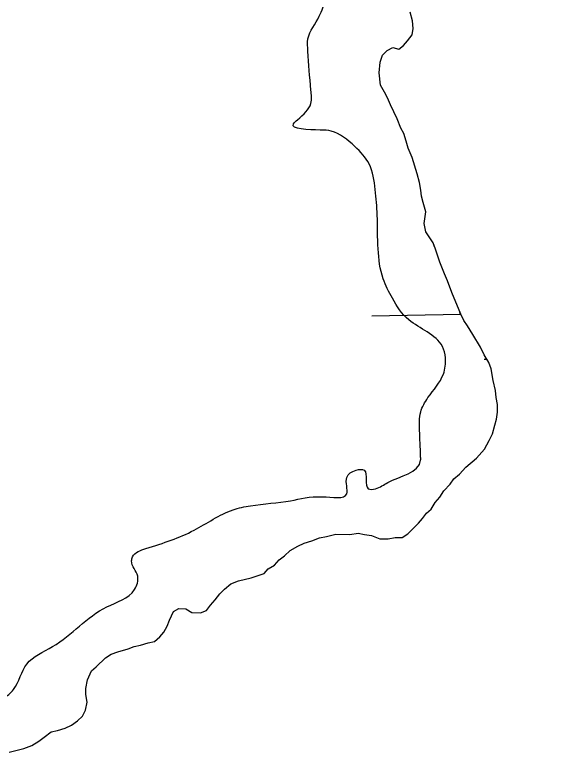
# Model space of a CAD drawing. Extents: x 3855477 to 3893699, y 299188 to 325115.
# Drawn here: x 3891139.9 to 3891327.7, y 306072.8 to 306323.4 of the extents above; entities that cross this region are included whole.
import ezdxf

# ---------------------------------------------------------------- set-up
doc = ezdxf.new("R2010")
doc.units = 0
doc.layers.add('V-RIVR-EDGE', color=7, linetype='Continuous')
doc.layers.add('V-WETL-SWMP', color=7, linetype='Continuous')

msp = doc.modelspace()

# ---------------------------------------------------------------- linework, layer by layer
at = {"layer": 'V-RIVR-EDGE'}
msp.add_spline([(3891087.23, 306092.11), (3891100.81, 306093.47), (3891105.68, 306092.07), (3891117.85, 306086.12), (3891122.02, 306085.07), (3891127.95, 306089.23), (3891135.96, 306091.3), (3891139.45, 306094.07), (3891143.99, 306102.76), (3891152.71, 306108.66), (3891171.19, 306122.19), (3891180.61, 306128.09), (3891181.66, 306132.61), (3891179.59, 306137.83), (3891179.94, 306139.23), (3891184.47, 306142), (3891200.85, 306148.23), (3891214.09, 306155.15), (3891220.01, 306156.53), (3891233.59, 306158.24), (3891244.39, 306159.6), (3891252.75, 306160.63), (3891252.76, 306166.2), (3891255.9, 306168.63), (3891258.68, 306168.62), (3891260.06, 306162.35), (3891262.5, 306162.34), (3891266.68, 306164.42), (3891277.84, 306172.05), (3891277.84, 306173.45), (3891277.51, 306182.15), (3891277.88, 306188.41), (3891280.33, 306193.28), (3891285.57, 306201.28), (3891286.28, 306206.84), (3891285.24, 306210.67), (3891273.78, 306219.75), (3891268.23, 306227.08), (3891265.11, 306233.7), (3891263.39, 306243.8), (3891263.08, 306255.29), (3891262.4, 306263.99), (3891260.33, 306272.7), (3891255.47, 306278.63), (3891247.48, 306283.87), (3891243.65, 306284.23), (3891234.61, 306286.34), (3891236, 306287.73), (3891240.54, 306293.29), (3891240.55, 306297.81), (3891239.54, 306311.04), (3891239.55, 306315.22), (3891243.4, 306322.87), (3891245.16, 306328.78), (3891245.17, 306332.96), (3891244.48, 306338.88), (3891242.06, 306345.85), (3891241.73, 306351.76), (3891244.89, 306361.16), (3891249.08, 306367.06), (3891253.26, 306368.79), (3891261.61, 306367.38), (3891272.05, 306364.22), (3891276.23, 306365.6), (3891277.97, 306368.38), (3891282.85, 306370.46), (3891291.22, 306374.27), (3891298.9, 306382.95), (3891303.44, 306391.99), (3891306.26, 306402.78), (3891304.54, 306414.27), (3891306.32, 306428.88), (3891307.41, 306448.37), (3891307.46, 306467.87), (3891307.49, 306479.01), (3891307.51, 306489.45), (3891307.19, 306497.81), (3891303.04, 306508.61), (3891298.17, 306513.14), (3891290.87, 306517.34), (3891286.35, 306516.31), (3891282.87, 306516.31), (3891276.61, 306518.77), (3891273.13, 306522.6), (3891269.31, 306523.31), (3891262.35, 306523.33), (3891256.08, 306522.65), (3891254.34, 306521.95), (3891248.77, 306523.36), (3891244.6, 306527.55), (3891242.53, 306533.82), (3891245.67, 306538.34), (3891245.69, 306543.91), (3891245, 306548.09), (3891242.92, 306549.48), (3891233.52, 306551.25), (3891230.39, 306551.6), (3891229.35, 306554.39), (3891225.2, 306563.1), (3891220.69, 306569.03), (3891218.6, 306570.08), (3891213.72, 306569.05), (3891211.63, 306568.71), (3891209.9, 306571.15), (3891208.17, 306574.28), (3891204.35, 306578.82), (3891197.38, 306577.44), (3891190.76, 306572.24), (3891186.57, 306569.46), (3891181.35, 306569.48), (3891177.88, 306572.62), (3891173.36, 306576.11), (3891163.97, 306578.92), (3891158.42, 306585.55), (3891158.08, 306590.77), (3891156, 306594.95), (3891152.88, 306597.05), (3891150.09, 306596.01), (3891145.9, 306592.54), (3891138.94, 306592.21), (3891134.42, 306594.31), (3891132.34, 306597.45), (3891134.09, 306602.32), (3891134.45, 306606.84), (3891132.02, 306610.33), (3891127.5, 306612.43), (3891125.41, 306611.74), (3891121.57, 306606.52), (3891117.04, 306604.1), (3891106.6, 306604.12), (3891101.73, 306607.62), (3891100.01, 306614.24), (3891100.37, 306618.76), (3891102.12, 306623.28), (3891101.43, 306627.81), (3891095.88, 306636.18), (3891093.45, 306638.27), (3891087.89, 306640.37), (3891083.72, 306642.82), (3891080.24, 306645.61), (3891077.81, 306649.45), (3891079.57, 306657.1), (3891080.99, 306667.19), (3891078.56, 306670.33), (3891074.39, 306671.74), (3891067.78, 306674.54), (3891057.69, 306675.95), (3891050.04, 306678.76), (3891043.78, 306683.3), (3891041.02, 306690.62), (3891038.25, 306695.84), (3891034.77, 306697.25), (3891025.37, 306695.53), (3891014.92, 306694.86), (3891008.31, 306696.61), (3891003.79, 306699.76), (3890999.63, 306704.64), (3890996.17, 306712.31), (3890994.43, 306713.71), (3890990.6, 306714.41), (3890985.73, 306714.08), (3890982.25, 306717.22), (3890978.79, 306722.8), (3890972.19, 306729.77), (3890968.72, 306734.66), (3890965.94, 306734.66), (3890963.14, 306729.1), (3890959.31, 306728.76), (3890949.56, 306729.48), (3890944.35, 306732.28), (3890944.01, 306735.76), (3890940.21, 306748.65), (3890939.53, 306754.92), (3890938.16, 306764.32), (3890935.04, 306769.55), (3890929.84, 306775.83), (3890929.84, 306778.26), (3890934.72, 306782.08), (3890938.91, 306786.94), (3890938.92, 306789.38), (3890936.49, 306792.52), (3890931.27, 306792.88), (3890928.84, 306796.02), (3890923.97, 306797.42), (3890917.71, 306797.79), (3890906.22, 306798.51), (3890898.21, 306796.79), (3890897.52, 306798.53), (3890895.44, 306802.72), (3890894.41, 306808.64), (3890892, 306819.43), (3890889.93, 306827.1), (3890891.33, 306831.27), (3890895.18, 306837.18), (3890896.24, 306844.14), (3890900.09, 306853.88), (3890896.98, 306863.98), (3890897.35, 306870.94), (3890905.03, 306881.36), (3890910.97, 306889.36), (3890915.86, 306897), (3890915.55, 306909.88), (3890919.39, 306917.53), (3890927.07, 306925.52), (3890928.13, 306931.09), (3890931.63, 306940.13), (3890932.34, 306945), (3890932.36, 306951.61), (3890934.82, 306961.35), (3890941.46, 306972.83), (3890947.42, 306988.48), (3890959.65, 307008.98), (3890974.67, 307028.44), (3890988.63, 307042.68), (3890997, 307050.66), (3890999.46, 307056.92), (3891003.65, 307062.13), (3891008.18, 307066.65), (3891019.68, 307069.75), (3891024.56, 307072.87), (3891033.28, 307079.81), (3891035.38, 307083.99), (3891034.69, 307088.51), (3891034.01, 307093.04), (3891036.45, 307094.77), (3891046.91, 307101.71), (3891059.45, 307104.46), (3891068.86, 307108.62), (3891075.13, 307113.13), (3891078.61, 307113.82), (3891093.57, 307110.3), (3891102.97, 307109.58), (3891118.99, 307111.63), (3891131.17, 307111.25), (3891143.34, 307106.69), (3891151.33, 307097.62), (3891160.02, 307091.34), (3891166.26, 307082.97), (3891169.02, 307071.47), (3891175.61, 307062.75), (3891183.95, 307056.12), (3891190.54, 307046.7), (3891198.87, 307038.68), (3891208.95, 307030.3), (3891216.91, 307013.57), (3891224.89, 307000.67), (3891232.17, 306989.86), (3891238.41, 306981.49), (3891246.39, 306967.2), (3891247.07, 306961.63), (3891250.17, 306948.74), (3891253.98, 306939.33), (3891264.39, 306927.47), (3891275.15, 306916.3), (3891284.18, 306907.58), (3891294.61, 306900.59), (3891309.21, 306894.64), (3891312.68, 306890.8), (3891315.45, 306884.53), (3891321.71, 306878.59), (3891324.48, 306874.76), (3891329.32, 306860.82), (3891340.76, 306841.3), (3891353.6, 306825.95), (3891367.51, 306819.65), (3891377.24, 306813.36), (3891385.23, 306804.99), (3891399.13, 306796.95), (3891414.43, 306791.69), (3891422.09, 306791.67), (3891422.79, 306793.06), (3891424.91, 306803.84), (3891430.17, 306821.24), (3891434.37, 306828.88), (3891445.88, 306838.6), (3891454.25, 306846.24), (3891462.61, 306848.31), (3891489.07, 306848.24), (3891498.81, 306847.17), (3891504.72, 306841.59), (3891510.95, 306830.09), (3891522.04, 306807.09), (3891524.46, 306802.55), (3891527.94, 306800.8), (3891532.11, 306800.79), (3891536.99, 306800.09), (3891540.46, 306797.99), (3891544.97, 306792.76), (3891550.53, 306787.17), (3891555.39, 306782.29), (3891558.51, 306774.97), (3891558.14, 306766.62), (3891554.6, 306741.91), (3891557, 306730.42), (3891561.51, 306721.7), (3891568.1, 306712.29), (3891570.41, 306710.6)], degree=3, dxfattribs=at)
at = {"layer": 'V-WETL-SWMP'}
for p, q in [((3891275.04, 306321.33), (3891274.29, 306324.23)), ((3891275.27, 306318.7), (3891275.04, 306321.33)), ((3891274.98, 306316.6), (3891275.27, 306318.7)), ((3891273.37, 306314.53), (3891274.98, 306316.6)), ((3891270.45, 306311.68), (3891272.04, 306312.97)), ((3891272.04, 306312.97), (3891273.37, 306314.53)), ((3891264.91, 306309.65), (3891266.5, 306311.21)), ((3891266.5, 306311.21), (3891268.35, 306312.23)), ((3891268.35, 306312.23), (3891270.45, 306311.68)), ((3891263.77, 306303.63), (3891264.09, 306307.3)), ((3891264.09, 306307.3), (3891264.91, 306309.65)), ((3891264.24, 306299.43), (3891263.77, 306303.63)), ((3891265.52, 306297.04), (3891264.24, 306299.43)), ((3891266.54, 306295.19), (3891265.52, 306297.04)), ((3891267.56, 306292.82), (3891266.54, 306295.19)), ((3891269.86, 306288.06), (3891267.56, 306292.82)), ((3891271.13, 306284.89), (3891269.86, 306288.06)), ((3891272.15, 306283.04), (3891271.13, 306284.89)), ((3891272.9, 306280.41), (3891272.15, 306283.04)), ((3891273.66, 306278.03), (3891272.9, 306280.41)), ((3891274.93, 306274.87), (3891273.66, 306278.03)), ((3891276.69, 306269.33), (3891274.93, 306274.87)), ((3891277.44, 306266.43), (3891276.69, 306269.33)), ((3891277.93, 306263.8), (3891277.44, 306266.43)), ((3891278.16, 306261.7), (3891277.93, 306263.8)), ((3891278.66, 306259.59), (3891278.16, 306261.7)), ((3891279.66, 306256.42), (3891278.66, 306259.59)), ((3891279.08, 306252.49), (3891279.66, 306256.42)), ((3891279.57, 306249.6), (3891279.08, 306252.49)), ((3891282.14, 306245.89), (3891279.57, 306249.6)), ((3891282.9, 306243.78), (3891282.14, 306245.89)), ((3891284.42, 306239.3), (3891282.9, 306243.78)), ((3891285.94, 306235.34), (3891284.42, 306239.3)), ((3891286.95, 306232.96), (3891285.94, 306235.34)), ((3891288.47, 306229), (3891286.95, 306232.96)), ((3891291.52, 306221.61), (3891288.47, 306229)), ((3891261.23, 306221.12), (3891291.52, 306221.61)), ((3891292.54, 306219.5), (3891291.52, 306221.61)), ((3891293.83, 306217.64), (3891292.54, 306219.5)), ((3891295.63, 306214.73), (3891293.83, 306217.64)), ((3891298.2, 306210.49), (3891295.63, 306214.73)), ((3891299.47, 306207.85), (3891298.2, 306210.49)), ((3891301.01, 306205.21), (3891299.47, 306207.85)), ((3891299.47, 306206.31), (3891300.36, 306206.32)), ((3891301.77, 306203.09), (3891301.01, 306205.21)), ((3891302.5, 306199.15), (3891301.77, 306203.09)), ((3891303.24, 306195.72), (3891302.5, 306199.15)), ((3891303.47, 306193.36), (3891303.24, 306195.72)), ((3891303.97, 306190.99), (3891303.47, 306193.36)), ((3891303.93, 306188.36), (3891303.97, 306190.99)), ((3891303.63, 306186.01), (3891303.93, 306188.36)), ((3891303.08, 306183.91), (3891303.63, 306186.01)), ((3891302.25, 306181.04), (3891303.08, 306183.91)), ((3891301.17, 306178.69), (3891302.25, 306181.04)), ((3891299.56, 306175.82), (3891301.17, 306178.69)), ((3891296.89, 306172.71), (3891299.56, 306175.82)), ((3891293.17, 306169.61), (3891296.89, 306172.71)), ((3891291.04, 306167.28), (3891293.17, 306169.61)), ((3891289.18, 306165.73), (3891291.04, 306167.28)), ((3891287.84, 306163.91), (3891289.18, 306165.73)), ((3891285.71, 306161.58), (3891287.84, 306163.91)), ((3891282.77, 306157.68), (3891284.37, 306159.49)), ((3891284.37, 306159.49), (3891285.71, 306161.58)), ((3891281.43, 306155.34), (3891282.77, 306157.68)), ((3891279.83, 306154.04), (3891281.43, 306155.34)), ((3891277.16, 306150.67), (3891278.5, 306152.23)), ((3891278.5, 306152.23), (3891279.83, 306154.04)), ((3891273.44, 306147.04), (3891277.16, 306150.67)), ((3891245.86, 306146.11), (3891249.02, 306146.85)), ((3891249.02, 306146.85), (3891253.74, 306146.79)), ((3891253.74, 306146.79), (3891256.64, 306147.27)), ((3891256.64, 306147.27), (3891258.73, 306146.72)), ((3891271.58, 306145.76), (3891273.44, 306147.04)), ((3891238.22, 306143.85), (3891240.85, 306144.6)), ((3891240.85, 306144.6), (3891243.49, 306145.62)), ((3891243.49, 306145.62), (3891245.86, 306146.11)), ((3891258.73, 306146.72), (3891261.09, 306146.43)), ((3891261.09, 306146.43), (3891263.96, 306145.34)), ((3891263.96, 306145.34), (3891266.85, 306145.3)), ((3891266.85, 306145.3), (3891269.22, 306145.79)), ((3891269.22, 306145.79), (3891271.58, 306145.76)), ((3891233.46, 306141.29), (3891236.1, 306142.83)), ((3891236.1, 306142.83), (3891238.22, 306143.85)), ((3891229.74, 306138.19), (3891231.59, 306139.48)), ((3891231.59, 306139.48), (3891233.46, 306141.29)), ((3891228.14, 306136.38), (3891229.74, 306138.19)), ((3891224.69, 306133.54), (3891226.02, 306135.09)), ((3891226.02, 306135.09), (3891228.14, 306136.38)), ((3891215.99, 306131.03), (3891220.2, 306132.02)), ((3891220.2, 306132.02), (3891222.31, 306132.78)), ((3891222.31, 306132.78), (3891224.69, 306133.54)), ((3891211.23, 306128.21), (3891213.35, 306130.02)), ((3891213.35, 306130.02), (3891215.99, 306131.03)), ((3891209.63, 306126.66), (3891211.23, 306128.21)), ((3891206.43, 306122.76), (3891208.03, 306124.58)), ((3891208.03, 306124.58), (3891209.63, 306126.66)), ((3891205.09, 306120.94), (3891206.43, 306122.76)), ((3891192.44, 306117.7), (3891193.8, 306120.57)), ((3891193.8, 306120.57), (3891195.65, 306121.6)), ((3891195.65, 306121.6), (3891198.01, 306121.57)), ((3891198.01, 306121.57), (3891200.09, 306120.23)), ((3891200.09, 306120.23), (3891202.98, 306120.19)), ((3891202.98, 306120.19), (3891205.09, 306120.94)), ((3891191.63, 306115.62), (3891192.44, 306117.7)), ((3891190.55, 306113.53), (3891191.63, 306115.62)), ((3891187.36, 306110.42), (3891189.22, 306111.97)), ((3891189.22, 306111.97), (3891190.55, 306113.53)), ((3891182.61, 306109.18), (3891185.25, 306109.93)), ((3891185.25, 306109.93), (3891187.36, 306110.42)), ((3891172.6, 306106.16), (3891174.97, 306106.92)), ((3891174.97, 306106.92), (3891178.4, 306107.92)), ((3891178.4, 306107.92), (3891180.51, 306108.68)), ((3891180.51, 306108.68), (3891182.61, 306109.18)), ((3891167.55, 306101.77), (3891170.74, 306104.88)), ((3891170.74, 306104.88), (3891172.6, 306106.16)), ((3891165.96, 306100.48), (3891167.55, 306101.77)), ((3891164.6, 306097.35), (3891165.96, 306100.48)), ((3891164.04, 306094.47), (3891164.6, 306097.35)), ((3891164.01, 306092.37), (3891164.04, 306094.47)), ((3891164.5, 306089.74), (3891164.01, 306092.37)), ((3891163.94, 306087.12), (3891164.5, 306089.74)), ((3891162.86, 306085.04), (3891163.94, 306087.12)), ((3891161.26, 306083.48), (3891162.86, 306085.04)), ((3891157.03, 306080.91), (3891159.14, 306081.94)), ((3891159.14, 306081.94), (3891161.26, 306083.48)), ((3891149.9, 306077.86), (3891152.28, 306079.67)), ((3891152.28, 306079.67), (3891154.39, 306080.16)), ((3891154.39, 306080.16), (3891157.03, 306080.91)), ((3891148.04, 306076.58), (3891149.9, 306077.86)), ((3891143.02, 306074.02), (3891145.66, 306075.03)), ((3891145.66, 306075.03), (3891148.04, 306076.58)), ((3891138.01, 306072.78), (3891140.65, 306073.53)), ((3891140.65, 306073.53), (3891143.02, 306074.02))]:
    msp.add_line(p, q, dxfattribs=at)
for start, end in [(40.922, 41.7052), (0.1615, 1.3897)]:
    msp.add_arc((3891255.98, 306221.51), 35.25, start, end, dxfattribs=at)

doc.saveas('drawing.dxf')
